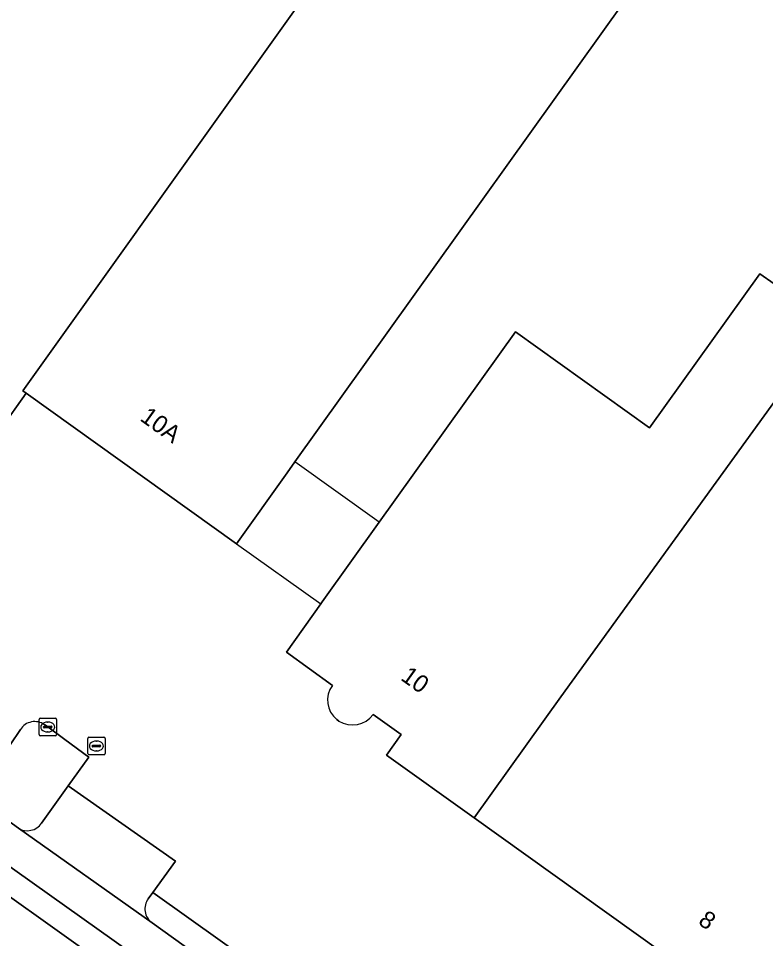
# Model space of a CAD drawing. Extents: x 157692 to 159674, y 381452 to 383291.
# Drawn here: x 158909.8 to 158952.6, y 382576.7 to 382629.4 of the extents above; entities that cross this region are included whole.
import ezdxf

# ---------------------------------------------------------------- set-up
doc = ezdxf.new("R2010")
doc.units = 0
for name, color, linetype in [('IMGEO_Erf', 7, 'Continuous'), ('IMGEO_Kolk', 7, 'Continuous'), ('IMGEO_Pand', 7, 'Continuous'), ('IMGEO_Pand_nummerreeks', 7, 'Continuous'), ('IMGEO_Pand_overbouw', 7, 'Continuous'), ('IMGEO_Parkeervlak_open', 7, 'Continuous'), ('IMGEO_Rijbaan_lokaal_gesloten', 7, 'Continuous'), ('IMGEO_Rijbaan_lokaal_open', 7, 'Continuous'), ('IMGEO_Verkeerseiland_open', 7, 'Continuous'), ('IMGEO_Voetpad_open', 7, 'Continuous')]:
    doc.layers.add(name, color=color, linetype=linetype)

msp = doc.modelspace()

# ---------------------------------------------------------------- linework, layer by layer
at = {"layer": 'IMGEO_Erf'}
msp.add_lwpolyline([(158925.617, 382603.998), (158925.175, 382603.38), (158922.266, 382599.313), (158910.197, 382607.945), (158907.304, 382603.887), (158894.268, 382613.182), (158897.176, 382617.25), (158900.947, 382622.526), (158904.055, 382620.329), (158906.147, 382623.29), (158903.048, 382625.481), (158910.236, 382635.538), (158913.129, 382633.467), (158917.66, 382639.799), (158911.394, 382644.283), (158919.925, 382656.315), (158923.507, 382653.776), (158924.526, 382653.053), (158924.633, 382653.204), (158936.508, 382669.953), (158960.508, 382652.785), (158948.569, 382636.092)], close=True, dxfattribs=at)
for points in [[(159078.203, 382650.857), (159039.075, 382664.874), (159032.773, 382655.115), (159013.895, 382628.869), (159007.358, 382633.571), (159000, 382623.515), (158967.289, 382577.779), (158964.38, 382573.712), (158963.946, 382574.022), (158958.986, 382567.086), (158958.453, 382567.467), (158953.209, 382571.217), (158953.502, 382571.623), (158951.867, 382572.792), (158951.576, 382572.383), (158951.258, 382572.611), (158935.9, 382583.592), (158930.86, 382587.196), (158931.704, 382588.376), (158930.11, 382589.516)], [(158927.767, 382591.191), (158925.121, 382593.095), (158927.097, 382595.858), (158927.18, 382595.974), (158930.448, 382600.543), (158938.26, 382611.466), (158945.963, 382605.958), (158952.283, 382614.795), (158953.106, 382614.206), (158955.125, 382616.991), (158958.312, 382614.681), (158976.727, 382640.777)], [(158903.596, 382590.107), (158904.386, 382591.188), (158909.272, 382587.775), (158909.865, 382588.663)], [(158911.238, 382588.937), (158911.435, 382588.804), (158912.421, 382588.084), (158913.787, 382587.069), (158912.612, 382585.431), (158918.764, 382581.101), (158917.462, 382579.317), (158927.522, 382572.152), (158928.889, 382574.09), (158929.926, 382575.536), (158945.47, 382564.515), (158951.711, 382560.09), (158958.522, 382555.261), (158958.644, 382555.444)], [(158928.134, 382589.146), (158928.021, 382589.227)]]:
    msp.add_lwpolyline(points, dxfattribs=at)
for centre, radius, start, end in [((158928.903, 382590.339), 1.42, 143.1388, 231.5993), ((158928.921, 382590.406), 1.486, 238.0279, 323.1834), ((158910.682, 382588.148), 0.965, 54.7879, 147.7838)]:
    msp.add_arc(centre, radius, start, end, dxfattribs=at)
at = {"layer": 'IMGEO_Kolk'}
for p, q in [((158910.933, 382588.377), (158910.933, 382589.229)), ((158911.008, 382589.303), (158911.86, 382589.303)), ((158911.192, 382588.797), (158911.192, 382588.809)), ((158911.235, 382588.846), (158911.633, 382588.846)), ((158911.421, 382589.083), (158911.446, 382589.083)), ((158911.676, 382588.809), (158911.676, 382588.797)), ((158911.934, 382589.229), (158911.934, 382588.377)), ((158911.86, 382588.303), (158911.008, 382588.303)), ((158911.63, 382588.76), (158911.232, 382588.76)), ((158911.444, 382588.523), (158911.419, 382588.523)), ((158913.724, 382587.288), (158913.724, 382588.14)), ((158913.799, 382588.214), (158914.651, 382588.214)), ((158914.026, 382587.757), (158914.424, 382587.757)), ((158914.212, 382587.994), (158914.237, 382587.994)), ((158914.725, 382588.14), (158914.725, 382587.288)), ((158913.983, 382587.708), (158913.983, 382587.72)), ((158914.421, 382587.671), (158914.023, 382587.671)), ((158914.235, 382587.434), (158914.21, 382587.434)), ((158914.467, 382587.72), (158914.467, 382587.708)), ((158914.651, 382587.214), (158913.799, 382587.214))]:
    msp.add_line(p, q, dxfattribs=at)
for points in [[(158910.933, 382588.377), (158910.933, 382589.229)], [(158911.008, 382589.303), (158911.86, 382589.303)], [(158911.934, 382589.229), (158911.934, 382588.377)], [(158911.86, 382588.303), (158911.008, 382588.303)], [(158913.724, 382587.288), (158913.724, 382588.14)], [(158913.799, 382588.214), (158914.651, 382588.214)], [(158914.725, 382588.14), (158914.725, 382587.288)], [(158914.651, 382587.214), (158913.799, 382587.214)]]:
    msp.add_lwpolyline(points, dxfattribs=at)
for centre, radius, start, end in [((158911.01, 382589.227), 0.0765, 91.552, 178.448), ((158911.01, 382589.227), 0.0765, 91.552, 178.448), ((158911.232, 382588.806), 0.0403, 85.8775, 175.7526), ((158911.637, 382588.808), 0.0386, 1.7309, 96.639), ((158911.858, 382589.227), 0.0765, 1.552, 88.448), ((158911.858, 382589.227), 0.0765, 1.552, 88.448), ((158911.01, 382588.379), 0.0765, 181.552, 268.448), ((158911.01, 382588.379), 0.0765, 181.552, 268.448), ((158911.229, 382588.796), 0.0366, 178.938, 274.7102), ((158911.633, 382588.803), 0.043, 264.8664, 352.4533), ((158911.858, 382588.379), 0.0765, 271.552, 358.448), ((158911.858, 382588.379), 0.0765, 271.552, 358.448), ((158913.801, 382588.138), 0.0765, 91.552, 178.448), ((158913.801, 382588.138), 0.0765, 91.552, 178.448), ((158914.023, 382587.717), 0.0403, 85.8775, 175.7526), ((158914.428, 382587.719), 0.0386, 1.7309, 96.639), ((158914.649, 382588.138), 0.0765, 1.552, 88.448), ((158914.649, 382588.138), 0.0765, 1.552, 88.448), ((158913.801, 382587.29), 0.0765, 181.552, 268.448), ((158913.801, 382587.29), 0.0765, 181.552, 268.448), ((158914.02, 382587.707), 0.0366, 178.938, 274.7102), ((158914.424, 382587.714), 0.043, 264.8664, 352.4533), ((158914.649, 382587.29), 0.0765, 271.552, 358.448), ((158914.649, 382587.29), 0.0765, 271.552, 358.448)]:
    msp.add_arc(centre, radius, start, end, dxfattribs=at)
for centre, major_axis, ratio, start_param, end_param in [((158911.42, 382588.803), (-0.387, 0.002), 0.722429, 4.712389, 7.853982), ((158911.445, 382588.803), (-0.39, 0.002), 0.717154, 1.570796, 4.712389), ((158914.211, 382587.714), (-0.387, 0.002), 0.722429, 4.712389, 7.853982), ((158914.236, 382587.714), (-0.39, 0.002), 0.717154, 1.570796, 4.712389)]:
    msp.add_ellipse(centre, major_axis=major_axis, ratio=ratio, start_param=start_param, end_param=end_param, dxfattribs=at)
at = {"layer": 'IMGEO_Pand'}
for points in [[(158935.9, 382583.592), (158951.258, 382572.611), (158951.576, 382572.383), (158951.867, 382572.792), (158953.502, 382571.623), (158953.209, 382571.217), (158958.453, 382567.467), (158958.986, 382567.086), (158963.946, 382574.022), (158964.38, 382573.712), (158967.289, 382577.779), (159000, 382623.515), (159007.358, 382633.571), (159013.895, 382628.869), (159032.773, 382655.115), (159002.952, 382676.669), (159000, 382672.542), (158990.729, 382659.58), (158990.362, 382659.842), (158976.727, 382640.777), (158958.312, 382614.681), (158956.344, 382611.891), (158940.861, 382590.529)], [(158910.197, 382607.945), (158910.006, 382608.082), (158936.282, 382644.876), (158924.633, 382653.204), (158924.526, 382653.053), (158923.507, 382653.776), (158919.925, 382656.315), (158911.394, 382644.283), (158917.66, 382639.799), (158913.129, 382633.467), (158910.236, 382635.538), (158903.048, 382625.481), (158906.147, 382623.29), (158904.055, 382620.329), (158900.947, 382622.526), (158897.176, 382617.25), (158894.268, 382613.182), (158907.304, 382603.887)], [(158910.197, 382607.945), (158922.266, 382599.313), (158925.175, 382603.38), (158925.617, 382603.998), (158948.569, 382636.092), (158936.282, 382644.876), (158910.006, 382608.082)]]:
    msp.add_lwpolyline(points, close=True, dxfattribs=at)
for points in [[(158930.11, 382589.516), (158931.704, 382588.376), (158930.86, 382587.196), (158935.9, 382583.592), (158940.861, 382590.529), (158956.344, 382611.891), (158953.106, 382614.206), (158952.283, 382614.795), (158945.963, 382605.958), (158938.26, 382611.466), (158930.448, 382600.543), (158927.18, 382595.974), (158927.097, 382595.858), (158925.121, 382593.095), (158927.767, 382591.191)], [(158928.021, 382589.227), (158928.134, 382589.146)]]:
    msp.add_lwpolyline(points, dxfattribs=at)
for centre, radius, start, end in [((158928.903, 382590.339), 1.42, 143.1388, 231.5993), ((158928.921, 382590.406), 1.486, 238.0279, 323.1834)]:
    msp.add_arc(centre, radius, start, end, dxfattribs=at)
at = {"layer": 'IMGEO_Pand_overbouw'}
msp.add_lwpolyline([(158927.097, 382595.858), (158927.18, 382595.974), (158930.448, 382600.543), (158925.617, 382603.998), (158925.175, 382603.38), (158922.266, 382599.313)], close=True, dxfattribs=at)
at = {"layer": 'IMGEO_Parkeervlak_open'}
for points in [[(158859.78, 382615.893), (158874.33, 382605.57), (158875.774, 382604.548), (158883.958, 382598.757), (158891.071, 382593.723), (158901.219, 382586.503), (158906.81, 382582.525), (158915.236, 382576.539), (158924.73, 382569.794), (158941.367, 382557.941), (158948.158, 382553.099), (158954.148, 382548.827), (158959.843, 382544.766), (158974.147, 382534.627), (158992.367, 382521.662), (159000, 382516.238), (159005.544, 382512.298), (159007.749, 382510.731), (159009.52, 382509.402)], [(158909.75, 382582.997), (158907.946, 382584.304), (158901.553, 382588.825), (158901.467, 382588.886), (158885.89, 382599.949), (158876.102, 382606.882), (158863.757, 382615.618)], [(158948.421, 382555.497), (158921.84, 382574.409), (158917.419, 382577.57), (158909.75, 382582.997)]]:
    msp.add_lwpolyline(points, dxfattribs=at)
at = {"layer": 'IMGEO_Rijbaan_lokaal_gesloten'}
for points in [[(158953.336, 382547.687), (158947.181, 382552.076), (158940.554, 382556.801), (158923.918, 382568.653), (158914.659, 382575.232), (158905.999, 382581.384), (158858.97, 382614.751), (158843.467, 382625.811)], [(158954.148, 382548.827), (158948.158, 382553.099), (158941.367, 382557.941), (158924.73, 382569.794), (158915.236, 382576.539), (158906.81, 382582.525), (158901.219, 382586.503), (158891.071, 382593.723), (158883.958, 382598.757), (158875.774, 382604.548), (158874.33, 382605.57), (158859.78, 382615.893), (158858.97, 382614.751), (158905.999, 382581.384), (158914.659, 382575.232), (158923.918, 382568.653), (158940.554, 382556.801), (158947.181, 382552.076), (158953.336, 382547.687)]]:
    msp.add_lwpolyline(points, dxfattribs=at)
at = {"layer": 'IMGEO_Rijbaan_lokaal_open'}
for points in [[(158912.612, 382585.431), (158911.077, 382583.291)], [(158917.197, 382578.954), (158917.462, 382579.317), (158918.764, 382581.101), (158912.612, 382585.431)], [(158909.75, 382582.997), (158917.419, 382577.57)]]:
    msp.add_lwpolyline(points, dxfattribs=at)
for centre, radius, start, end in [((158910.26, 382583.838), 0.983, 238.7823, 326.2022), ((158917.992, 382578.372), 0.986, 143.787, 234.4388)]:
    msp.add_arc(centre, radius, start, end, dxfattribs=at)
at = {"layer": 'IMGEO_Verkeerseiland_open'}
for points in [[(158913.787, 382587.069), (158912.421, 382588.084), (158911.435, 382588.804), (158911.238, 382588.937)], [(158909.865, 382588.663), (158909.272, 382587.775), (158907.819, 382585.598)], [(158911.077, 382583.291), (158912.612, 382585.431), (158913.787, 382587.069)], [(158907.946, 382584.304), (158909.75, 382582.997)]]:
    msp.add_lwpolyline(points, dxfattribs=at)
for centre, radius, start, end in [((158910.682, 382588.148), 0.965, 54.7879, 147.7838), ((158910.26, 382583.838), 0.983, 238.7823, 326.2022)]:
    msp.add_arc(centre, radius, start, end, dxfattribs=at)
at = {"layer": 'IMGEO_Voetpad_open'}
for points in [[(158927.522, 382572.152), (158917.462, 382579.317), (158917.197, 382578.954)], [(158917.419, 382577.57), (158921.84, 382574.409), (158948.421, 382555.497)]]:
    msp.add_lwpolyline(points, dxfattribs=at)
msp.add_arc((158917.992, 382578.372), 0.986, 143.787, 234.4388, dxfattribs=at)

# ---------------------------------------------------------------- texts
at = {"layer": 'IMGEO_Pand_nummerreeks'}
for s, rotation, p in [('10A', 324.4269, (158916.669, 382606.415)), ('10', 324.4623, (158931.624, 382591.539)), ('8', 324.436, (158948.688, 382577.547))]:
    msp.add_text(s, height=1, rotation=rotation, dxfattribs=at).set_placement(p)

doc.saveas('drawing.dxf')
